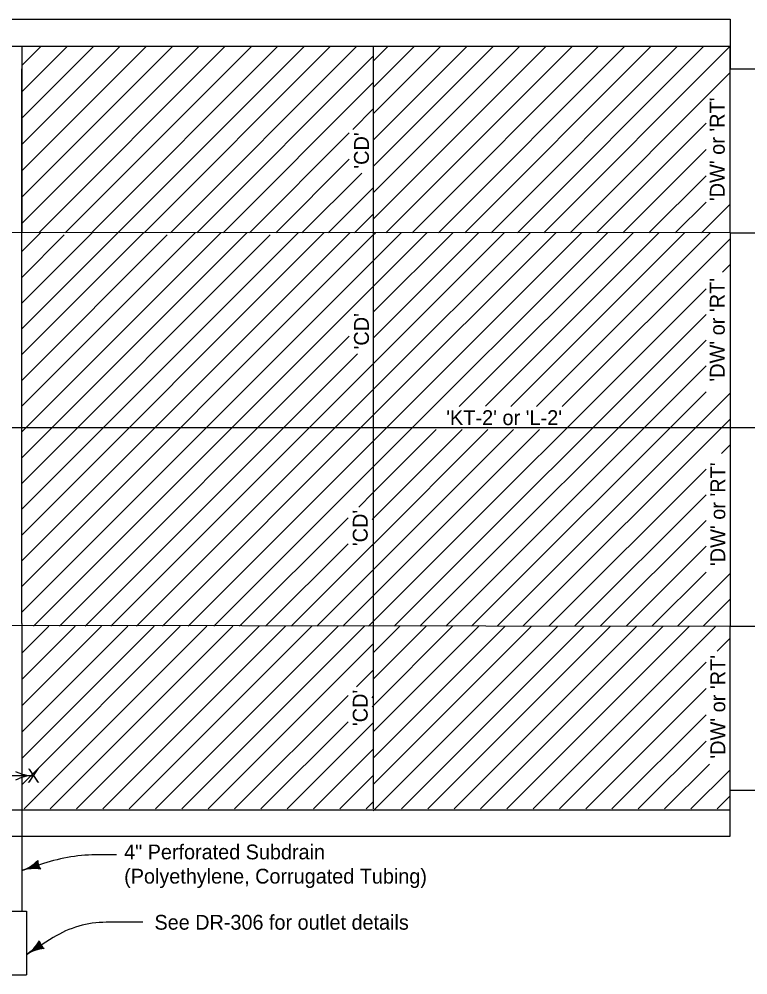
# Model space of a CAD drawing. Extents: x 9234 to 81668, y 5635 to 15999.
# Drawn here: x 22109 to 22936, y 5687 to 6771 of the extents above; entities that cross this region are included whole.
import ezdxf

# ---------------------------------------------------------------- set-up
doc = ezdxf.new("R2010")
doc.units = 0
doc.layers.add('PS_BOLT', color=7, linetype='Continuous')
doc.layers.add('PS_DIM', color=7, linetype='Continuous')

msp = doc.modelspace()

# ---------------------------------------------------------------- linework, layer by layer
msp.add_line((21369.1, 6739.7), (22915.9, 6739.7))
at = {"layer": 'PS_BOLT'}
for p, q in [((22915.9, 6575.7), (22915.9, 6617.3)), ((22915.9, 6528.2), (22915.9, 6081.9)), ((22447.1, 6081.9), (22511, 6145.8)), ((22476.3, 6081.9), (22511, 6116.6)), ((20929.9, 6085.2), (22915.9, 6081.9)), ((22505.5, 6081.9), (22511, 6087.4)), ((22125.2, 5912.4), (22093.9, 5912.4)), ((22219.6, 5822.8), (22199.9, 5822.8)), ((22249.6, 5746.2), (22208.1, 5746.2)), ((22148, 5728.9), (22117.5, 5709.7))]:
    msp.add_line(p, q, dxfattribs=at)
for centre, radius, end in [((22199.9, 5617.2), 205.6, 107.8594), ((22208.1, 5633.1), 113.1, 122.0832)]:
    msp.add_arc(centre, radius, 90, end, dxfattribs=at)
at = {"layer": 'PS_DIM'}
for p, q in [((20993.3, 6770.5), (22915.9, 6770.5)), ((22915.9, 6770.5), (22915.9, 6714.3)), ((22112.3, 6739.7), (22112.3, 6529.2)), ((22112.3, 6538.7), (22313.4, 6739.7)), ((22112.3, 6568.5), (22283.5, 6739.7)), ((22112.3, 6598.4), (22253.7, 6739.7)), ((22112.3, 6628.2), (22223.8, 6739.7)), ((22112.3, 6658.1), (22194, 6739.7)), ((22112.3, 6687.9), (22164.1, 6739.7)), ((22112.3, 6717.8), (22134.3, 6739.7)), ((22131.5, 6528.2), (22343.1, 6739.7)), ((22161.5, 6528.2), (22373.1, 6739.7)), ((22191.3, 6528.2), (22402.9, 6739.7)), ((22221.2, 6528.2), (22432.8, 6739.7)), ((22251, 6528.2), (22462.5, 6739.7)), ((22280.9, 6528.2), (22492.4, 6739.7)), ((22511, 6573.6), (22677.1, 6739.7)), ((22511, 6693), (22557.7, 6739.7)), ((22511, 6722.9), (22527.8, 6739.7)), ((22511, 6543.8), (22706.9, 6739.7)), ((22511, 6739.7), (22511, 6081.9)), ((22511, 6633.3), (22617.4, 6739.7)), ((22511, 6663.2), (22587.5, 6739.7)), ((22511, 6603.5), (22647.2, 6739.7)), ((22525.3, 6528.2), (22736.8, 6739.7)), ((22555.1, 6528.2), (22766.6, 6739.7)), ((22584.9, 6528.2), (22796.5, 6739.7)), ((22614.8, 6528.2), (22826.3, 6739.7)), ((22644.6, 6528.2), (22856.2, 6739.7)), ((22674.5, 6528.2), (22886, 6739.7)), ((22704.3, 6528.2), (22915.8, 6739.7)), ((22915.9, 6528.2), (22915.9, 6739.7)), ((22310.7, 6528.2), (22511, 6728.5)), ((22112.3, 6529.2), (22112.3, 6714.3)), ((22734.2, 6528.2), (22915.9, 6709.9)), ((22915.9, 6714.1), (23177.3, 6714.1)), ((22915.9, 6528.2), (22915.9, 6714.1)), ((22340.6, 6528.2), (22511, 6698.6)), ((22487.6, 6645.3), (22511, 6668.8)), ((22764, 6528.2), (22888.5, 6652.6)), ((22370.4, 6528.2), (22483.8, 6641.5)), ((22793.9, 6528.2), (22888.5, 6622.8)), ((22400.3, 6528.2), (22483.8, 6611.7)), ((22430.1, 6528.2), (22497.9, 6595.9)), ((22823.7, 6528.2), (22888.5, 6592.9)), ((22459.9, 6528.2), (22511, 6579.2)), ((22853.6, 6528.2), (22888.5, 6563.1)), ((22883.4, 6528.2), (22915.9, 6560.7)), ((22489.8, 6528.2), (22511, 6549.4)), ((22915.9, 6528.2), (20883.2, 6529.2)), ((22112.3, 6085.2), (22112.3, 6529.2)), ((22112.3, 6156.2), (22484.3, 6528.2)), ((22112.3, 6273.1), (22367.4, 6528.2)), ((22112.3, 6214.7), (22425.8, 6528.2)), ((22112.3, 6185.4), (22455, 6528.2)), ((22112.3, 6390), (22250.5, 6528.2)), ((22112.3, 6331.5), (22309, 6528.2)), ((22112.3, 6302.3), (22338.2, 6528.2)), ((22112.3, 6506.8), (22133.6, 6528.2)), ((22112.3, 6448.4), (22192.1, 6528.2)), ((22112.3, 6419.2), (22221.3, 6528.2)), ((22112.3, 6127), (22511, 6525.7)), ((22112.3, 6243.9), (22394.2, 6525.7)), ((22112.3, 6360.8), (22277.3, 6525.7)), ((22112.3, 6477.6), (22160.4, 6525.7)), ((22511, 6525.7), (22513.5, 6528.2)), ((22511, 6496.5), (22542.7, 6528.2)), ((22511, 6467.3), (22571.9, 6528.2)), ((22511, 6379.6), (22659.6, 6528.2)), ((22511, 6262.7), (22776.5, 6528.2)), ((22511, 6350.4), (22688.8, 6528.2)), ((22511, 6291.9), (22747.2, 6528.2)), ((22511, 6321.2), (22718, 6528.2)), ((22511, 6408.8), (22630.4, 6528.2)), ((22511, 6438), (22601.1, 6528.2)), ((22608.5, 6331), (22805.7, 6528.2)), ((22638.3, 6331.5), (22834.9, 6528.2)), ((22667, 6331), (22864.1, 6528.2)), ((22696.2, 6331), (22893.3, 6528.2)), ((22915.9, 6528.2), (23212.3, 6528.2)), ((22725.4, 6331), (22915.9, 6521.5)), ((22112.3, 6097.8), (22511, 6496.5)), ((22907, 6483.4), (22915.9, 6492.3)), ((22125.6, 6081.9), (22511, 6467.3)), ((22511, 6087.4), (22888.5, 6464.8)), ((22511, 6438), (22511, 6438)), ((22534.7, 6081.9), (22888.5, 6435.6)), ((22154.9, 6081.9), (22483.8, 6410.8)), ((22511, 6408.8), (22511, 6408.8)), ((22563.9, 6081.9), (22888.5, 6406.4)), ((22184.1, 6081.9), (22493.1, 6390.9)), ((22213.3, 6081.9), (22511, 6379.6)), ((22593.2, 6081.9), (22888.5, 6377.2)), ((22242.5, 6081.9), (22511, 6350.4)), ((22622.4, 6081.9), (22888.5, 6348)), ((22651.6, 6081.9), (22915.9, 6346.2)), ((22271.7, 6081.9), (22511, 6321.2)), ((22680.8, 6081.9), (22915.9, 6317)), ((21369.1, 6307.2), (23250.3, 6307.2)), ((22509.6, 6202.9), (22611.8, 6305)), ((22509.6, 6173.7), (22641, 6305)), ((22511, 6145.8), (22670.2, 6305)), ((22511, 6116.6), (22699.4, 6305)), ((22511, 6233.5), (22582.5, 6305)), ((22301, 6081.9), (22511, 6291.9)), ((22906.1, 6278), (22915.9, 6287.8)), ((22330.2, 6081.9), (22511, 6262.7)), ((22710, 6081.9), (22888.5, 6260.3)), ((22494.7, 6217.2), (22511, 6233.5)), ((22739.3, 6081.9), (22888.5, 6231.1)), ((22359.4, 6081.9), (22482.4, 6204.9)), ((22509.6, 6202.9), (22511, 6204.3)), ((22768.5, 6081.9), (22888.5, 6201.9)), ((22388.6, 6081.9), (22482.4, 6175.6)), ((22417.8, 6081.9), (22511, 6175.1)), ((22797.7, 6081.9), (22888.5, 6172.7)), ((22826.9, 6081.9), (22888.5, 6143.4)), ((22856.1, 6081.9), (22915.9, 6141.7)), ((22885.3, 6081.9), (22915.9, 6112.5)), ((22112.3, 6085.2), (22112.3, 5874.7)), ((22112.3, 5902.1), (22292.1, 6081.9)), ((22112.3, 5931.9), (22262.3, 6081.9)), ((22112.3, 5961.7), (22232.4, 6081.9)), ((22112.3, 5991.6), (22202.6, 6081.9)), ((22112.3, 6021.4), (22172.8, 6081.9)), ((22112.3, 6051.3), (22142.9, 6081.9)), ((22114.8, 5874.7), (22322, 6081.9)), ((22144.6, 5874.7), (22351.8, 6081.9)), ((22174.5, 5874.7), (22381.7, 6081.9)), ((22204.3, 5874.7), (22411.5, 6081.9)), ((22234.2, 5874.7), (22441.4, 6081.9)), ((22264, 5874.7), (22471.2, 6081.9)), ((22293.9, 5874.7), (22501.1, 6081.9)), ((22509.6, 5990.6), (22600.9, 6081.9)), ((22511, 5872.6), (22720.3, 6081.9)), ((22511, 5902.4), (22690.5, 6081.9)), ((22511, 5932.3), (22660.6, 6081.9)), ((22511, 5962.1), (22630.8, 6081.9)), ((22511, 6051.7), (22541.2, 6081.9)), ((22511, 6081.9), (22511, 5874.7)), ((22511, 6021.8), (22571.1, 6081.9)), ((22543, 5874.7), (22750.2, 6081.9)), ((22572.8, 5874.7), (22780, 6081.9)), ((22602.7, 5874.7), (22809.9, 6081.9)), ((22632.5, 5874.7), (22839.7, 6081.9)), ((22662.4, 5874.7), (22869.5, 6081.9)), ((22692.2, 5874.7), (22899.4, 6081.9)), ((22915.9, 6081.9), (23212.3, 6081.9)), ((22915.9, 5874.7), (22915.9, 6081.9)), ((22323.7, 5874.7), (22511, 6062)), ((22901.2, 6053.8), (22915.9, 6068.6)), ((22722.1, 5874.7), (22888.5, 6041.1)), ((22492, 6013.1), (22511, 6032.1)), ((22751.9, 5874.7), (22888.5, 6011.3)), ((22353.6, 5874.7), (22482.4, 6003.5)), ((22509.6, 6000.9), (22511, 6002.3)), ((22383.4, 5874.7), (22482.4, 5973.7)), ((22781.7, 5874.7), (22888.5, 5981.4)), ((22413.3, 5874.7), (22511, 5972.4)), ((22811.6, 5874.7), (22888.5, 5951.6)), ((22443.1, 5874.7), (22511, 5942.6)), ((22841.4, 5874.7), (22892.3, 5925.6)), ((22871.3, 5874.7), (22915.9, 5919.3)), ((22473, 5874.7), (22511, 5912.8)), ((22901.1, 5874.7), (22915.9, 5889.5)), ((22915.9, 5895.9), (23177.3, 5895.9)), ((22915.9, 5843.8), (22915.9, 5895.9)), ((22502.8, 5874.7), (22511, 5882.9)), ((21078.8, 5873.9), (22915.9, 5873.9)), ((22112.3, 5874.7), (22112.3, 5759)), ((21406.1, 5843.8), (22915.9, 5843.8)), ((22136.9, 5812.9), (22112.3, 5805)), ((22112.3, 5805), (22131.1, 5811)), ((22101, 5759), (22117.5, 5759)), ((22117.5, 5759), (22117.5, 5686.6)), ((22117.5, 5709.7), (22134.2, 5720.2)), ((22101, 5686.6), (22117.5, 5686.6))]:
    msp.add_line(p, q, dxfattribs=at)
for points in [[(22131.9, 5807.4), (22130, 5810.7), (22129.6, 5814.4), (22126.1, 5811.1), (22119.9, 5807.4), (22127.6, 5808.1), (22131.1, 5807.7), (22129.4, 5810.5), (22129, 5812.8), (22126.6, 5810.6), (22123.2, 5808.5), (22127.5, 5808.6), (22129.8, 5808.6), (22128.5, 5811.4), (22126.1, 5809.4), (22128.5, 5809.4), (22128.2, 5810.5), (22127.3, 5809.8)], [(22135.8, 5716.9), (22133.2, 5719.6), (22131.9, 5723.2), (22129.3, 5719), (22124.2, 5714), (22131.5, 5716.5), (22135, 5717), (22132.7, 5719.3), (22131.7, 5721.5), (22129.9, 5718.7), (22127.2, 5715.8), (22131.3, 5717), (22133.5, 5717.5), (22131.5, 5720), (22129.7, 5717.4), (22132, 5718), (22131.5, 5719), (22130.7, 5718.1)]]:
    msp.add_lwpolyline(points, dxfattribs=at)
for centre, radius, start, end in [((22125.2, 5954.7), 42.3, 241.9275, 270), ((22125.2, 5870.2), 42.3, 90, 118.0725), ((22098.9, 5846.5), 43.7, 287.8585, 315.9309), ((22147.2, 5816.2), 16.9, 180.1251, 215.5918), ((22125.7, 5763.4), 43.7, 79.786, 107.8585), ((22094.3, 5746.8), 43.7, 302.0841, 330.1566), ((22148.5, 5729.2), 16.9, 194.3508, 229.8175), ((22140.7, 5672.7), 43.7, 94.0116, 122.0841)]:
    msp.add_arc(centre, radius, start, end, dxfattribs=at)

# ---------------------------------------------------------------- texts
at = {"layer": 'PS_BOLT'}
for s, height, p in [("'DW' or 'RT'", 16.884, (22909.6, 6564.1)), ("'CD'", 16.88, (22506, 6600.9)), ("'DW' or 'RT'", 16.884, (22909.6, 6359.4)), ("'CD'", 16.88, (22506, 6395.9)), ("'DW' or 'RT'", 16.884, (22910.2, 6150.2)), ("'CD'", 16.88, (22504.6, 6172.8)), ("'DW' or 'RT'", 16.884, (22910.2, 5931.8)), ("'CD'", 16.88, (22504.6, 5968.7))]:
    msp.add_text(s, height=height, rotation=90, dxfattribs=at).set_placement(p)
for s, height, p in [("'KT-2' or 'L-2'", 16.884, (22593.7, 6310.1)), ('X', 16, (22118.4, 5904.4)), ('4" Perforated Subdrain ', 16.8, (22228.4, 5817.6)), ('(Polyethylene, Corrugated Tubing)', 16.8, (22228.4, 5790.1)), ('See DR-306 for outlet details', 16.8, (22262.8, 5737.8))]:
    msp.add_text(s, height=height, dxfattribs=at).set_placement(p)

doc.saveas('drawing.dxf')
